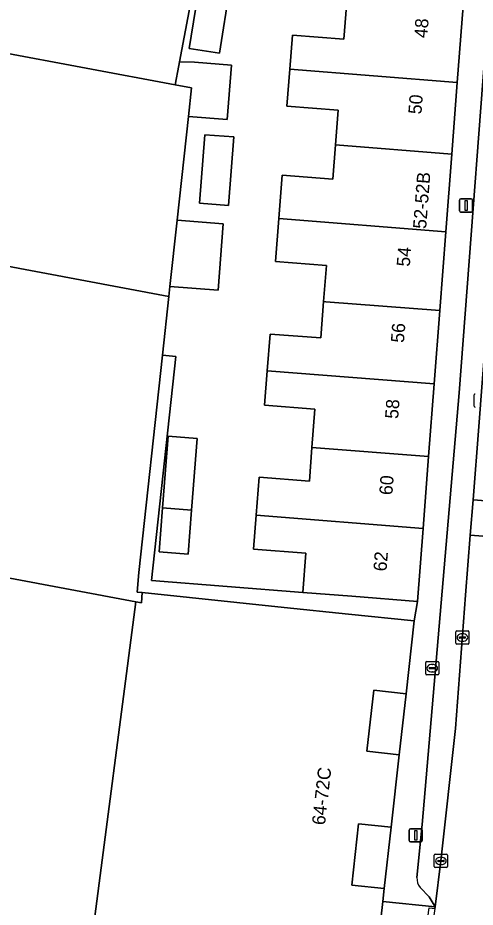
# Model space of a CAD drawing. Extents: x 161838 to 162344, y 381620 to 382160.
# Drawn here: x 161902.6 to 161937.3, y 381790.5 to 381857.8 of the extents above; entities that cross this region are included whole.
import ezdxf

# ---------------------------------------------------------------- set-up
doc = ezdxf.new("R2010")
doc.units = 0
for name, color, linetype in [('IMGEO_Brandkraan', 7, 'Continuous'), ('IMGEO_Erf', 7, 'Continuous'), ('IMGEO_Kolk', 7, 'Continuous'), ('IMGEO_Lichtmast', 7, 'Continuous'), ('IMGEO_Pand', 7, 'Continuous'), ('IMGEO_Pand_nummerreeks', 7, 'Continuous'), ('IMGEO_Pand_overbouw', 7, 'Continuous'), ('IMGEO_Parkeervlak_open', 7, 'Continuous'), ('IMGEO_Rijbaan_lokaal_open', 7, 'Continuous'), ('IMGEO_Voetpad_open', 7, 'Continuous')]:
    doc.layers.add(name, color=color, linetype=linetype)

msp = doc.modelspace()

# ---------------------------------------------------------------- linework, layer by layer
at = {"layer": 'IMGEO_Brandkraan'}
for p, q in [((161933.545, 381808.144), (161933.545, 381808.996)), ((161933.62, 381809.07), (161934.472, 381809.07)), ((161934.546, 381808.996), (161934.546, 381808.144)), ((161933.804, 381808.564), (161933.804, 381808.576)), ((161934.242, 381808.527), (161933.844, 381808.527)), ((161933.847, 381808.613), (161934.245, 381808.613)), ((161934.056, 381808.29), (161934.031, 381808.29)), ((161934.033, 381808.85), (161934.058, 381808.85)), ((161934.288, 381808.576), (161934.288, 381808.564)), ((161934.472, 381808.07), (161933.62, 381808.07))]:
    msp.add_line(p, q, dxfattribs=at)
for points in [[(161933.545, 381808.144), (161933.545, 381808.996)], [(161933.62, 381809.07), (161934.472, 381809.07)], [(161934.546, 381808.996), (161934.546, 381808.144)], [(161934.472, 381808.07), (161933.62, 381808.07)]]:
    msp.add_lwpolyline(points, dxfattribs=at)
for centre, radius, start, end in [((161933.622, 381808.994), 0.0765, 91.55205, 178.44795), ((161933.622, 381808.994), 0.0765, 91.55205, 178.44795), ((161934.47, 381808.994), 0.0765, 1.55205, 88.44795), ((161934.47, 381808.994), 0.0765, 1.55205, 88.44795), ((161933.844, 381808.573), 0.0403, 85.87752, 175.75265), ((161933.841, 381808.563), 0.0366, 178.93798, 274.71019), ((161934.245, 381808.57), 0.043, 264.86636, 352.45326), ((161934.249, 381808.575), 0.0386, 1.73085, 96.63898), ((161933.622, 381808.146), 0.0765, 181.55205, 268.44795), ((161933.622, 381808.146), 0.0765, 181.55205, 268.44795), ((161934.47, 381808.146), 0.0765, 271.55205, 358.44795), ((161934.47, 381808.146), 0.0765, 271.55205, 358.44795)]:
    msp.add_arc(centre, radius, start, end, dxfattribs=at)
for centre, major_axis, ratio, start_param, end_param in [((161934.032, 381808.57), (-0.387, 0.002), 0.722429, 4.712389, 7.853982), ((161934.057, 381808.57), (-0.39, 0.002), 0.717154, 1.570796, 4.712389)]:
    msp.add_ellipse(centre, major_axis=major_axis, ratio=ratio, start_param=start_param, end_param=end_param, dxfattribs=at)
at = {"layer": 'IMGEO_Erf'}
msp.add_lwpolyline([(161917.589, 381868.765), (161914.902, 381854.491), (161916.022, 381854.453), (161918.826, 381854.233), (161918.51, 381850.131), (161915.575, 381850.361), (161914.718, 381842.499), (161918.215, 381842.226), (161917.822, 381837.199), (161914.171, 381837.484), (161914.087, 381836.711), (161913.605, 381832.286), (161914.63, 381832.174), (161912.781, 381815.209), (161924.232, 381814.312), (161924.46, 381817.28), (161920.51, 381817.584), (161920.707, 381820.149), (161920.929, 381823.029), (161924.736, 381822.736), (161924.932, 381825.287), (161925.156, 381828.195), (161921.338, 381828.488), (161921.538, 381831.083), (161921.753, 381833.875), (161925.602, 381833.579), (161925.814, 381836.338), (161926.024, 381839.074), (161922.171, 381839.37), (161922.421, 381842.615), (161922.674, 381845.903), (161926.512, 381845.608), (161926.711, 381848.195), (161926.914, 381850.834), (161923.035, 381851.132), (161923.25, 381853.926), (161923.448, 381856.507), (161927.341, 381856.208), (161927.586, 381859.394)], dxfattribs=at)
for points in [[(161917.918, 381855.141), (161915.635, 381855.508), (161916.435, 381860.485), (161917.755, 381868.694), (161919.938, 381867.762), (161918.709, 381860.12)], [(161918.605, 381843.607), (161916.406, 381843.776), (161916.806, 381848.971), (161919.005, 381848.799)], [(161916.229, 381825.968), (161915.812, 381820.532), (161915.557, 381817.216), (161913.354, 381817.385), (161913.609, 381820.704), (161914.027, 381826.14)]]:
    msp.add_lwpolyline(points, close=True, dxfattribs=at)
at = {"layer": 'IMGEO_Kolk'}
for p, q in [((161937.224, 381828.407), (161937.224, 381829.259)), ((161935.826, 381810.467), (161935.826, 381811.319)), ((161935.901, 381811.393), (161936.753, 381811.393)), ((161936.085, 381810.887), (161936.085, 381810.899)), ((161936.128, 381810.936), (161936.526, 381810.936)), ((161936.314, 381811.173), (161936.339, 381811.173)), ((161936.569, 381810.899), (161936.569, 381810.887)), ((161936.827, 381811.319), (161936.827, 381810.467)), ((161936.753, 381810.393), (161935.901, 381810.393)), ((161936.523, 381810.85), (161936.125, 381810.85)), ((161936.337, 381810.613), (161936.312, 381810.613)), ((161934.2, 381793.548), (161934.2, 381794.4)), ((161934.275, 381794.474), (161935.127, 381794.474)), ((161934.688, 381794.254), (161934.713, 381794.254)), ((161935.201, 381794.4), (161935.201, 381793.548)), ((161935.127, 381793.474), (161934.275, 381793.474)), ((161934.459, 381793.968), (161934.459, 381793.98)), ((161934.897, 381793.931), (161934.499, 381793.931)), ((161934.502, 381794.017), (161934.9, 381794.017)), ((161934.711, 381793.694), (161934.686, 381793.694)), ((161934.943, 381793.98), (161934.943, 381793.968))]:
    msp.add_line(p, q, dxfattribs=at)
for points in [[(161937.224, 381828.407), (161937.224, 381829.259)], [(161935.826, 381810.467), (161935.826, 381811.319)], [(161935.901, 381811.393), (161936.753, 381811.393)], [(161936.827, 381811.319), (161936.827, 381810.467)], [(161936.753, 381810.393), (161935.901, 381810.393)], [(161934.2, 381793.548), (161934.2, 381794.4)], [(161934.275, 381794.474), (161935.127, 381794.474)], [(161935.201, 381794.4), (161935.201, 381793.548)], [(161935.127, 381793.474), (161934.275, 381793.474)]]:
    msp.add_lwpolyline(points, dxfattribs=at)
for centre, radius, start, end in [((161937.301, 381829.257), 0.0765, 91.55205, 178.44795), ((161937.301, 381829.257), 0.0765, 91.55205, 178.44795), ((161937.301, 381828.409), 0.0765, 181.55205, 268.44795), ((161937.301, 381828.409), 0.0765, 181.55205, 268.44795), ((161935.903, 381811.317), 0.0765, 91.55205, 178.44795), ((161935.903, 381811.317), 0.0765, 91.55205, 178.44795), ((161936.125, 381810.896), 0.0403, 85.87752, 175.75265), ((161936.122, 381810.886), 0.0366, 178.93798, 274.71019), ((161936.526, 381810.893), 0.043, 264.86636, 352.45326), ((161936.53, 381810.898), 0.0386, 1.73085, 96.63898), ((161936.751, 381811.317), 0.0765, 1.55205, 88.44795), ((161936.751, 381811.317), 0.0765, 1.55205, 88.44795), ((161935.903, 381810.469), 0.0765, 181.55205, 268.44795), ((161935.903, 381810.469), 0.0765, 181.55205, 268.44795), ((161936.751, 381810.469), 0.0765, 271.55205, 358.44795), ((161936.751, 381810.469), 0.0765, 271.55205, 358.44795), ((161934.277, 381794.398), 0.0765, 91.55205, 178.44795), ((161934.277, 381794.398), 0.0765, 91.55205, 178.44795), ((161935.125, 381794.398), 0.0765, 1.55205, 88.44795), ((161935.125, 381794.398), 0.0765, 1.55205, 88.44795), ((161934.277, 381793.55), 0.0765, 181.55205, 268.44795), ((161934.277, 381793.55), 0.0765, 181.55205, 268.44795), ((161934.499, 381793.977), 0.0403, 85.87752, 175.75265), ((161934.496, 381793.967), 0.0366, 178.93798, 274.71019), ((161934.9, 381793.974), 0.043, 264.86636, 352.45326), ((161934.904, 381793.979), 0.0386, 1.73085, 96.63898), ((161935.125, 381793.55), 0.0765, 271.55205, 358.44795), ((161935.125, 381793.55), 0.0765, 271.55205, 358.44795)]:
    msp.add_arc(centre, radius, start, end, dxfattribs=at)
for centre, major_axis, ratio, start_param, end_param in [((161936.313, 381810.893), (-0.387, 0.002), 0.722429, 4.712389, 7.853982), ((161936.338, 381810.893), (-0.39, 0.002), 0.717154, 1.570796, 4.712389), ((161934.687, 381793.974), (-0.387, 0.002), 0.722429, 4.712389, 7.853982), ((161934.712, 381793.974), (-0.39, 0.002), 0.717154, 1.570796, 4.712389)]:
    msp.add_ellipse(centre, major_axis=major_axis, ratio=ratio, start_param=start_param, end_param=end_param, dxfattribs=at)
at = {"layer": 'IMGEO_Lichtmast'}
for p, q in [((161936.108, 381843.214), (161936.108, 381844.014)), ((161936.108, 381844.014), (161936.108, 381843.214)), ((161936.208, 381844.114), (161936.998, 381844.114)), ((161936.998, 381844.114), (161936.208, 381844.114)), ((161937.098, 381844.014), (161937.098, 381843.214)), ((161937.098, 381843.214), (161937.098, 381844.014)), ((161936.998, 381843.114), (161936.208, 381843.114)), ((161936.208, 381843.114), (161936.998, 381843.114)), ((161932.302, 381795.511), (161932.302, 381796.311)), ((161932.302, 381796.311), (161932.302, 381795.511)), ((161932.402, 381796.411), (161933.192, 381796.411)), ((161933.192, 381796.411), (161932.402, 381796.411)), ((161933.292, 381796.311), (161933.292, 381795.511)), ((161933.292, 381795.511), (161933.292, 381796.311)), ((161933.192, 381795.411), (161932.402, 381795.411)), ((161932.402, 381795.411), (161933.192, 381795.411))]:
    msp.add_line(p, q, dxfattribs=at)
for points in [[(161936.528, 381843.989), (161936.678, 381843.989), (161936.678, 381843.239), (161936.528, 381843.239), (161936.528, 381843.989)], [(161932.722, 381796.286), (161932.872, 381796.286), (161932.872, 381795.536), (161932.722, 381795.536), (161932.722, 381796.286)]]:
    msp.add_lwpolyline(points, dxfattribs=at)
for centre, start, end in [((161936.208, 381844.014), 90, 180), ((161936.208, 381844.014), 90, 180), ((161936.998, 381844.014), 0, 90), ((161936.998, 381844.014), 360, 90), ((161936.208, 381843.214), 180, 270), ((161936.208, 381843.214), 180, 270), ((161936.998, 381843.214), 270, 0), ((161936.998, 381843.214), 270, 0), ((161932.402, 381796.311), 90, 180), ((161932.402, 381796.311), 90, 180), ((161933.192, 381796.311), 0, 90), ((161933.192, 381796.311), 360, 90), ((161932.402, 381795.511), 180, 270), ((161932.402, 381795.511), 180, 270), ((161933.192, 381795.511), 270, 0), ((161933.192, 381795.511), 270, 0)]:
    msp.add_arc(centre, 0.1, start, end, dxfattribs=at)
at = {"layer": 'IMGEO_Pand'}
for points in [[(161917.589, 381868.765), (161897.372, 381872.555), (161894.318, 381856.539), (161914.574, 381852.746), (161914.848, 381854.2), (161914.902, 381854.491)], [(161918.709, 381860.12), (161916.435, 381860.485), (161915.635, 381855.508), (161917.918, 381855.141)], [(161936.376, 381858.707), (161927.783, 381859.38), (161927.586, 381859.394), (161927.341, 381856.208), (161923.448, 381856.507), (161923.25, 381853.926), (161935.934, 381852.933)], [(161915.575, 381850.361), (161915.81, 381852.515), (161914.574, 381852.746), (161894.318, 381856.539), (161891.353, 381840.988), (161914.087, 381836.711), (161914.171, 381837.484), (161914.718, 381842.499)], [(161914.902, 381854.491), (161914.848, 381854.2), (161914.574, 381852.746), (161915.81, 381852.515), (161915.575, 381850.361), (161918.51, 381850.131), (161918.826, 381854.233), (161916.022, 381854.453)], [(161935.52, 381847.505), (161935.934, 381852.933), (161923.25, 381853.926), (161923.035, 381851.132), (161926.914, 381850.834), (161926.711, 381848.195)], [(161916.406, 381843.776), (161918.605, 381843.607), (161919.005, 381848.799), (161916.806, 381848.971)], [(161935.52, 381847.505), (161926.711, 381848.195), (161926.512, 381845.608), (161922.674, 381845.903), (161922.421, 381842.615), (161935.07, 381841.625)], [(161934.614, 381835.648), (161935.07, 381841.625), (161922.421, 381842.615), (161922.171, 381839.37), (161926.024, 381839.074), (161925.814, 381836.338), (161925.978, 381836.324)], [(161914.718, 381842.499), (161914.171, 381837.484), (161917.822, 381837.199), (161918.215, 381842.226)], [(161913.605, 381832.286), (161914.087, 381836.711), (161891.353, 381840.988), (161887.141, 381818.507), (161887.08, 381818.184), (161911.591, 381813.594), (161912.006, 381813.516), (161912.064, 381814.291), (161911.687, 381814.33), (161911.809, 381815.813)], [(161934.614, 381835.648), (161925.978, 381836.324), (161925.814, 381836.338), (161925.602, 381833.579), (161921.753, 381833.875), (161921.538, 381831.083), (161934.189, 381830.092)], [(161924.932, 381825.287), (161933.769, 381824.596), (161934.189, 381830.092), (161921.538, 381831.083), (161921.338, 381828.488), (161925.156, 381828.195)], [(161913.609, 381820.704), (161915.812, 381820.532), (161916.229, 381825.968), (161914.027, 381826.14)], [(161924.932, 381825.287), (161924.736, 381822.736), (161920.929, 381823.029), (161920.707, 381820.149), (161933.354, 381819.16), (161933.769, 381824.596)], [(161915.812, 381820.532), (161913.609, 381820.704), (161913.354, 381817.385), (161915.557, 381817.216)], [(161920.707, 381820.149), (161920.51, 381817.584), (161924.46, 381817.28), (161924.232, 381814.312), (161927.947, 381814.021), (161932.931, 381813.631), (161933.354, 381819.16)], [(161911.591, 381813.594), (161887.08, 381818.184), (161882.7, 381795.067), (161891.426, 381793.391), (161891.237, 381792.79), (161908.185, 381787.449)]]:
    msp.add_lwpolyline(points, close=True, dxfattribs=at)
msp.add_lwpolyline([(161929.815, 381786.663), (161930.291, 381790.911), (161930.401, 381791.89), (161927.941, 381792.142), (161928.451, 381796.787), (161930.927, 381796.52), (161931.54, 381802.02), (161929.079, 381802.28), (161929.607, 381806.917), (161932.066, 381806.638), (161932.68, 381812.15), (161927.707, 381812.667), (161922.826, 381813.174), (161912.064, 381814.291), (161912.006, 381813.516), (161911.591, 381813.594), (161908.185, 381787.449)], dxfattribs=at)
at = {"layer": 'IMGEO_Pand_overbouw'}
for points in [[(161932.066, 381806.638), (161929.607, 381806.917), (161929.079, 381802.28), (161931.54, 381802.02)], [(161930.927, 381796.52), (161928.451, 381796.787), (161927.941, 381792.142), (161930.401, 381791.89)]]:
    msp.add_lwpolyline(points, close=True, dxfattribs=at)
at = {"layer": 'IMGEO_Parkeervlak_open'}
for points in [[(161939.115, 381868.078), (161938.842, 381865.297), (161938.746, 381864.322), (161938.633, 381863.026), (161936.079, 381829.424), (161933.289, 381796.723), (161932.886, 381792.721)], [(161933.127, 381791.964), (161933.816, 381791.265), (161934.263, 381790.508), (161934.702, 381793.974), (161935.814, 381803.997), (161936.567, 381814.112), (161936.924, 381818.645), (161937.134, 381821.307), (161937.573, 381826.876), (161938.367, 381837.111), (161939.211, 381848.335), (161940.276, 381862.249), (161940.498, 381864.989)]]:
    msp.add_lwpolyline(points, dxfattribs=at)
msp.add_arc((161933.957, 381792.645), 1.073, 175.9373, 219.38169, dxfattribs=at)
at = {"layer": 'IMGEO_Rijbaan_lokaal_open'}
for points in [[(161940.498, 381864.989), (161940.276, 381862.249), (161939.211, 381848.335), (161938.367, 381837.111), (161937.573, 381826.876), (161937.134, 381821.307), (161940.353, 381821.056), (161941.187, 381831.869), (161941.932, 381842.594), (161942.846, 381853.998), (161943.525, 381863.595)], [(161938.055, 381792.981), (161938.12, 381793.764), (161939.514, 381810.412), (161939.516, 381810.43), (161940.145, 381818.394), (161936.924, 381818.645), (161936.567, 381814.112), (161935.814, 381803.997), (161934.702, 381793.974), (161934.263, 381790.508), (161934.246, 381790.374), (161932.457, 381777.573), (161932.346, 381776.852), (161932.238, 381776.158), (161931.14, 381770.501)]]:
    msp.add_lwpolyline(points, dxfattribs=at)
msp.add_lwpolyline([(161940.145, 381818.394), (161940.242, 381819.615), (161940.353, 381821.056), (161937.134, 381821.307), (161936.924, 381818.645)], close=True, dxfattribs=at)
at = {"layer": 'IMGEO_Voetpad_open'}
for points in [[(161936.079, 381829.424), (161938.633, 381863.026), (161938.746, 381864.322), (161938.249, 381864.369), (161938.346, 381865.36), (161938.618, 381868.126), (161939.115, 381868.078)], [(161936.376, 381858.707), (161935.934, 381852.933), (161935.52, 381847.505), (161935.07, 381841.625), (161934.614, 381835.648), (161934.189, 381830.092), (161933.769, 381824.596), (161933.354, 381819.16), (161932.931, 381813.631), (161932.68, 381812.15), (161932.066, 381806.638), (161931.54, 381802.02), (161930.927, 381796.52), (161930.401, 381791.89), (161930.291, 381790.911), (161934.263, 381790.508), (161933.816, 381791.265), (161933.127, 381791.964)], [(161932.886, 381792.721), (161933.289, 381796.723), (161936.079, 381829.424)]]:
    msp.add_lwpolyline(points, dxfattribs=at)
for points in [[(161912.781, 381815.209), (161914.63, 381832.174), (161913.605, 381832.286), (161911.809, 381815.813), (161911.687, 381814.33), (161912.064, 381814.291), (161922.826, 381813.174), (161927.707, 381812.667), (161932.68, 381812.15), (161932.931, 381813.631), (161927.947, 381814.021), (161924.232, 381814.312)], [(161932.066, 381806.638), (161929.607, 381806.917), (161929.079, 381802.28), (161931.54, 381802.02)], [(161930.927, 381796.52), (161928.451, 381796.787), (161927.941, 381792.142), (161930.401, 381791.89)], [(161934.246, 381790.374), (161934.263, 381790.508), (161930.291, 381790.911), (161929.815, 381786.663), (161930.143, 381786.634), (161930.743, 381786.58), (161930.141, 381781.399), (161929.896, 381780.786), (161929.539, 381778.94), (161929.41, 381778.964), (161929.289, 381778.413), (161929.102, 381778.419), (161929.072, 381778.42), (161929.089, 381778.313), (161928.936, 381777.521), (161932.346, 381776.852), (161932.457, 381777.573), (161932.035, 381777.628), (161933.822, 381790.429)]]:
    msp.add_lwpolyline(points, close=True, dxfattribs=at)
msp.add_arc((161933.957, 381792.645), 1.073, 175.9373, 219.38169, dxfattribs=at)

# ---------------------------------------------------------------- texts
at = {"layer": 'IMGEO_Pand_nummerreeks'}
for s, rotation, p in [('48', 85.62999, (161933.661, 381856.261)), ('50', 85.62999, (161933.22, 381850.493)), ('52-52B', 85.62281, (161933.579, 381841.81)), ('54', 85.62999, (161932.339, 381838.954)), ('56', 85.62999, (161931.898, 381833.187)), ('58', 85.62999, (161931.457, 381827.422)), ('60', 85.62999, (161931.017, 381821.654)), ('62', 85.62999, (161930.576, 381815.88)), ('64-72C', 83.56589, (161925.913, 381796.651))]:
    msp.add_text(s, height=1, rotation=rotation, dxfattribs=at).set_placement(p)

doc.saveas('drawing.dxf')
